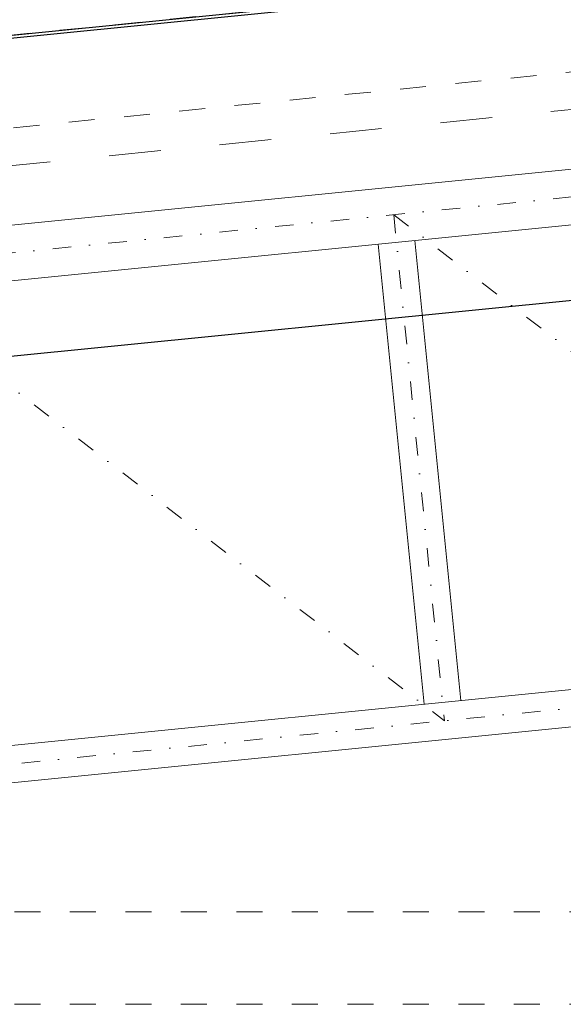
# Model space of a CAD drawing. Header units: millimetres. Extents: x 22865 to 60762, y -18816 to 15611.
# Tile 310 of 517: x 33048 to 33195, y 8550 to 8817. Entities that reach past the tile are written whole.
import ezdxf

# ---------------------------------------------------------------- set-up
doc = ezdxf.new("R2010")
doc.units = ezdxf.units.MM
doc.linetypes.add('1_12', pattern=[3, 1, -1, 0, -1])
doc.linetypes.add('DASHED', pattern=[15, 7, -8])
doc.layers.add('CIENKA', color=1, linetype='Continuous', lineweight=13)
doc.layers.add('projekt', color=6, linetype='Continuous', lineweight=9)
doc.layers.add('Hatch', color=8, linetype='Continuous')
doc.layers.add('WYMIARY', color=6, linetype='Continuous')
doc.layers.add('OSIE SCIAN', color=151, linetype='Continuous', lineweight=18, plot=False)
doc.styles.add('1-100', font='simplex.shx', dxfattribs={"width": 0.8, "height": 15})
doc.dimstyles.new('1-100', dxfattribs={"dimscale": 0.5, "dimtxt": 100, "dimasz": 1, "dimexe": 0.18, "dimexo": 0.0625, "dimgap": 5, "dimtad": 1, "dimdec": 1, "dimzin": 0, "dimdsep": 46, "dimtxsty": '1-100', "dimblk1": 'K', "dimblk2": 'K', "dimsah": 1, "dimcen": 0.09, "dimse1": 1, "dimse2": 1, "dimadec": 0, "dimazin": 0, "dimtfac": 1, "dimtdec": 1, "dimtofl": 0, "dimtmove": 0, "dimatfit": 3, "dimldrblk": 'K', "dimfxl": 0, "dimtolj": 1, "dimtzin": 0, "dimarcsym": 0})

# ---------------------------------------------------------------- blocks, each defined once
blk = doc.blocks.new('K')
for p, q in [((0, -19.11), (0, 19.11)), ((-19.11, 0), (19.11, 0))]:
    blk.add_line(p, q)
blk.add_circle((0, 0), 2.02)
blk = doc.blocks.new('*D731')
at = {"layer": 'WYMIARY', "color": 0, "lineweight": -2}
blk.add_line((33514.92, 8772.43), (33018.4, 8722.78), dxfattribs=at)
at = {"layer": 'WYMIARY', "color": 0, "linetype": 'ByBlock', "lineweight": -2, "xscale": 0.5, "yscale": 0.5, "zscale": 0.5}
for p, rotation in [((33515.42, 8772.48), 5.710593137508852), ((33017.9, 8722.73), 185.7105931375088)]:
    blk.add_blockref('K', p, dxfattribs=dict(at, rotation=rotation))
at = {"layer": 'WYMIARY', "color": 0, "ltscale": 0.2, "insert": (33265.67, 8757.55), "char_height": 15, "attachment_point": 5, "rotation": 5.7106, "style": '1-100'}
blk.add_mtext('\\A1;500.0', dxfattribs=at)

msp = doc.modelspace()

# ---------------------------------------------------------------- linework, layer by layer
at = {"layer": 'CIENKA', "color": 1, "linetype": 'DASHED'}
for p, q in [((32103.9, 8718.21), (34176.74, 8925.49)), ((33001.9, 8782.91), (33574.9, 8840.21)), ((33001.9, 8575.4), (33574.9, 8575.4)), ((33001.9, 8550.4), (33574.9, 8550.4))]:
    msp.add_line(p, q, dxfattribs=at)
at = {"layer": 'CIENKA', "color": 9}
for p, q in [((32386.9, 8680.08), (34176.9, 8859.08)), ((33014.39, 8757.9), (33511.9, 8807.65)), ((33145.18, 8755.9), (33157.61, 8631.52)), ((33155.13, 8756.9), (33167.56, 8632.52)), ((32584.57, 8574.22), (34030.61, 8718.82)), ((32581.61, 8563.87), (34035.56, 8709.27))]:
    msp.add_line(p, q, dxfattribs=at)
at = {"layer": 'Hatch'}
for points in [[(33003.21, 8807.32), (33504.97, 8857.49)], [(33009.15, 8808.72), (33506.82, 8858.48), (33506.9, 8857.69), (33504.97, 8857.49)]]:
    msp.add_lwpolyline(points, dxfattribs=at)
at = {"layer": 'OSIE SCIAN', "color": 250, "linetype": '1_12', "lineweight": 15, "ltscale": 5}
for p, q in [((32411.16, 8690.04), (34176.16, 8866.54)), ((33149.4, 8763.86), (33163.09, 8627.05)), ((33149.4, 8763.86), (33308.09, 8641.55)), ((33004.4, 8749.36), (33163.09, 8627.05)), ((32583.09, 8569.05), (34033.09, 8714.05))]:
    msp.add_line(p, q, dxfattribs=at)
at = {"layer": 'projekt', "color": 6, "linetype": 'DASHED', "lineweight": 15, "ltscale": 2}
msp.add_line((33012.79, 8773.82), (33510.46, 8823.59), dxfattribs=at)

# ---------------------------------------------------------------- dimensions: what is measured, and where the dimension line sits
at = {"layer": 'WYMIARY'}
dim = msp.add_aligned_dim(p1=(33511.11, 8815.6), p2=(33013.59, 8765.85), distance=43.34, dimstyle='1-100', override={"dimtxsty": '1-100', "dimldrblk": 'K'}, dxfattribs=at)
dim.commit()
dim.dimension.update_dxf_attribs({"geometry": '*D731', "text_midpoint": (33265.67, 8757.55)})

doc.saveas('drawing.dxf')
